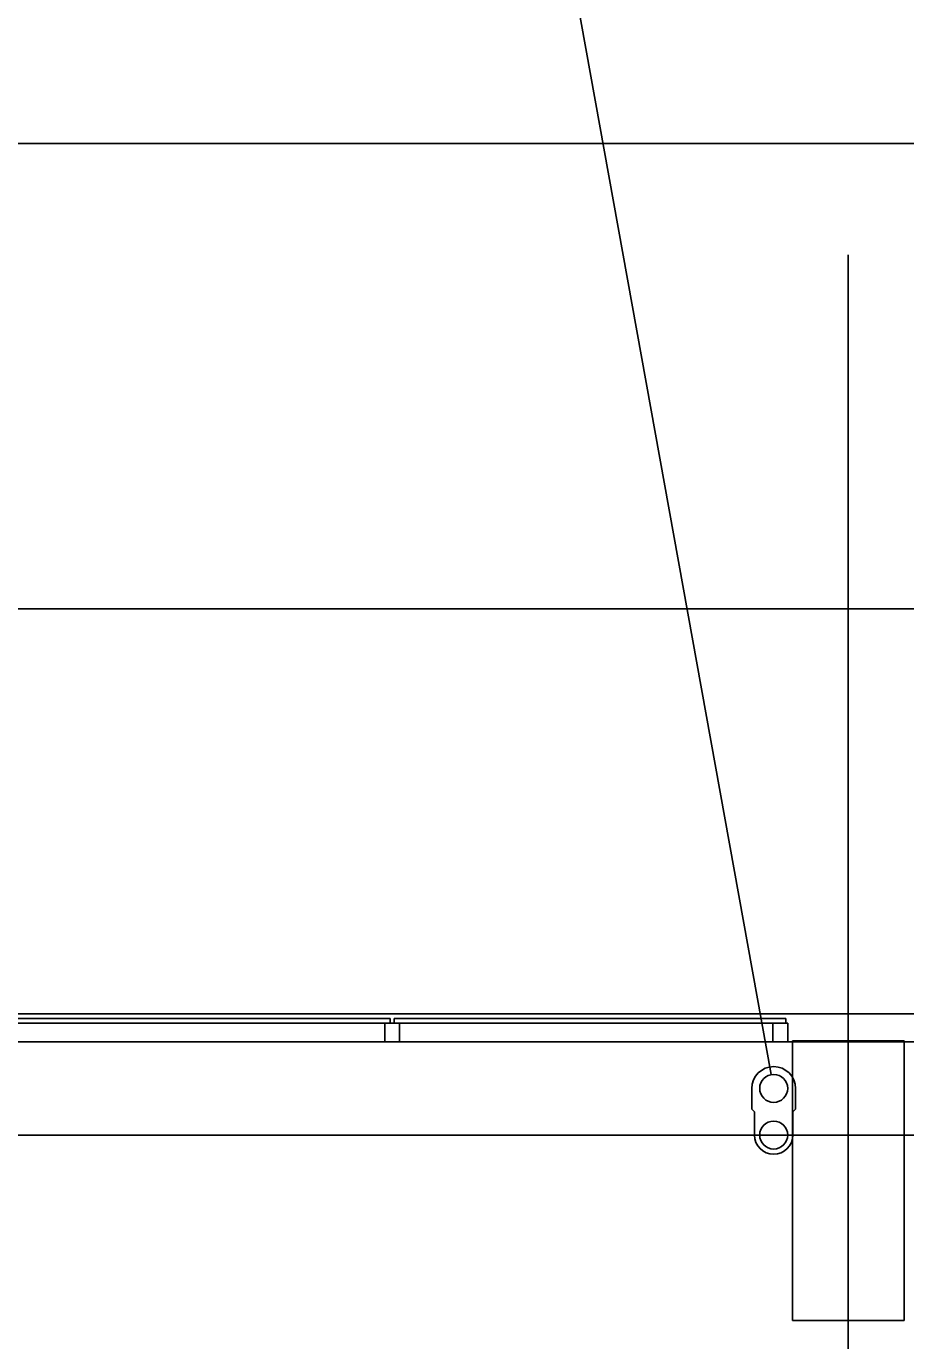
# Model space of a CAD drawing. Extents: x -264205 to -263659, y -1242401 to -1242060.
# Drawn here: x -263845.87 to -263841.16, y -1242089.06 to -1242082.01 of the extents above; entities that cross this region are included whole.
import ezdxf

# ---------------------------------------------------------------- set-up
doc = ezdxf.new("R2010")
doc.units = 0
for name, color, linetype in [('OBRUBNIKY_KOMUNIKACIE_PROJEKT', 7, 'Continuous'), ('OSI_STAVBY_KFA', 7, 'Continuous'), ('RAM_NA_TLAC_12xA4_1-250', 7, 'Continuous'), ('SITUACIA_DSP_2D', 7, 'Continuous')]:
    doc.layers.add(name, color=color, linetype=linetype)

msp = doc.modelspace()

# ---------------------------------------------------------------- linework, layer by layer
at = {"layer": 'OBRUBNIKY_KOMUNIKACIE_PROJEKT'}
msp.add_line((-263894.9678, -1242087.3072), (-263808.9678, -1242087.3072), dxfattribs=at)
at = {"layer": 'OSI_STAVBY_KFA'}
for p, q in [((-263841.4678, -1242083.2372), (-263841.4678, -1242083.2372)), ((-263841.4678, -1242083.2372), (-263841.4678, -1242246.7072)), ((-263792.6528, -1242087.9572), (-263911.5228, -1242087.9572))]:
    msp.add_line(p, q, dxfattribs=at)
at = {"layer": 'RAM_NA_TLAC_12xA4_1-250'}
msp.add_lwpolyline([(-263980.2898, -1242085.136), (-263770.2898, -1242085.136), (-263770.2898, -1242307.886), (-263980.2898, -1242307.886)], close=True, dxfattribs=at)
at = {"layer": 'SITUACIA_DSP_2D'}
for p, q in [((-263841.8811, -1242087.6334), (-263843.905, -1242076.4326)), ((-263788.1428, -1242082.6399), (-263924.1428, -1242082.6399)), ((-263894.9678, -1242087.3072), (-263808.9678, -1242087.3072)), ((-263843.9227, -1242087.3323), (-263846.0227, -1242087.3323)), ((-263843.9227, -1242087.3573), (-263843.9227, -1242087.3323)), ((-263843.9027, -1242087.3323), (-263841.8027, -1242087.3323)), ((-263843.9027, -1242087.3573), (-263843.9027, -1242087.3323)), ((-263841.8027, -1242087.3323), (-263841.8027, -1242087.3573)), ((-263846.0227, -1242087.3573), (-263843.9227, -1242087.3573)), ((-263843.9127, -1242087.3573), (-263843.9527, -1242087.3573)), ((-263843.9527, -1242087.3573), (-263843.9527, -1242087.4573)), ((-263843.8727, -1242087.3573), (-263843.9127, -1242087.3573)), ((-263841.8027, -1242087.3573), (-263843.9027, -1242087.3573)), ((-263843.8727, -1242087.4573), (-263843.8727, -1242087.3573)), ((-263841.8327, -1242087.3573), (-263841.8727, -1242087.3573)), ((-263841.8727, -1242087.3573), (-263841.8727, -1242087.4573)), ((-263841.7927, -1242087.3573), (-263841.8327, -1242087.3573)), ((-263841.7927, -1242087.4573), (-263841.7927, -1242087.3573)), ((-263894.5809, -1242087.4572), (-263809.3546, -1242087.4572)), ((-263843.9527, -1242087.4573), (-263843.8727, -1242087.4573)), ((-263841.8727, -1242087.4573), (-263841.7927, -1242087.4573)), ((-263841.1677, -1242087.4523), (-263841.7677, -1242087.4523)), ((-263841.7677, -1242087.4523), (-263841.7677, -1242088.9523)), ((-263841.1677, -1242088.9523), (-263841.1677, -1242087.4523)), ((-263841.9848, -1242087.7072), (-263841.9848, -1242087.8182)), ((-263841.9848, -1242087.8182), (-263841.9848, -1242087.7072)), ((-263841.7508, -1242087.8182), (-263841.7508, -1242087.7072)), ((-263841.9708, -1242087.8322), (-263841.9848, -1242087.8182)), ((-263841.7648, -1242087.8322), (-263841.7508, -1242087.8182)), ((-263841.9708, -1242087.9572), (-263841.9708, -1242087.8322)), ((-263841.7648, -1242087.9572), (-263841.7648, -1242087.8322)), ((-263841.7677, -1242088.9523), (-263841.1677, -1242088.9523))]:
    msp.add_line(p, q, dxfattribs=at)
for centre in [(-263841.8678, -1242087.7072), (-263841.8678, -1242087.9572)]:
    msp.add_circle(centre, 0.075, dxfattribs=at)
for centre, radius, start, end in [((-263841.8678, -1242087.7072), 0.117, 0, 180), ((-263841.8678, -1242087.9572), 0.103, 180, 0)]:
    msp.add_arc(centre, radius, start, end, dxfattribs=at)

doc.saveas('drawing.dxf')
